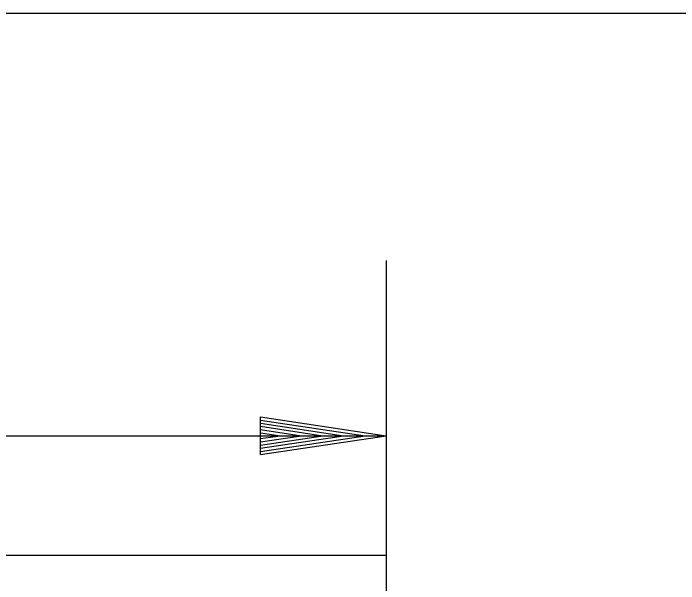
# Model space of a CAD drawing. Extents: x 1678017 to 1687792, y 404433 to 413488.
# Drawn here: x 1678990.925 to 1678992.912, y 409296.713 to 409298.416 of the extents above; entities that cross this region are included whole.
import ezdxf

# ---------------------------------------------------------------- set-up
doc = ezdxf.new("R2010")
doc.units = 0
doc.layers.add('Default', color=7, linetype='Continuous')

msp = doc.modelspace()

# ---------------------------------------------------------------- linework, layer by layer
at = {"layer": 'Default'}
for p, q in [((1678938.6477, 409298.4164), (1678993.5238, 409298.4164)), ((1678992.0388, 409297.6779), (1678992.0388, 409296.6779)), ((1678991.6638, 409297.211), (1678992.0388, 409297.1547)), ((1678991.6638, 409297.0985), (1678991.6638, 409297.211)), ((1678991.6638, 409297.2016), (1678991.9761, 409297.1547)), ((1678991.6638, 409297.1921), (1678991.9116, 409297.1547)), ((1678991.6638, 409297.1827), (1678991.8492, 409297.1547)), ((1678982.279, 409297.1547), (1678992.0388, 409297.1547)), ((1678991.6638, 409297.1731), (1678991.7856, 409297.1547)), ((1678991.6638, 409297.1636), (1678991.723, 409297.1547)), ((1678991.6638, 409297.0985), (1678992.0388, 409297.1547)), ((1678991.6638, 409297.1366), (1678991.7856, 409297.1547)), ((1678991.6638, 409297.1174), (1678991.9116, 409297.1547)), ((1678991.6638, 409297.1079), (1678991.9761, 409297.1547)), ((1678991.6638, 409297.1268), (1678991.8492, 409297.1547)), ((1678991.6638, 409297.1459), (1678991.723, 409297.1547)), ((1678982.279, 409296.7979), (1678992.0388, 409296.7979))]:
    msp.add_line(p, q, dxfattribs=at)

doc.saveas('drawing.dxf')
